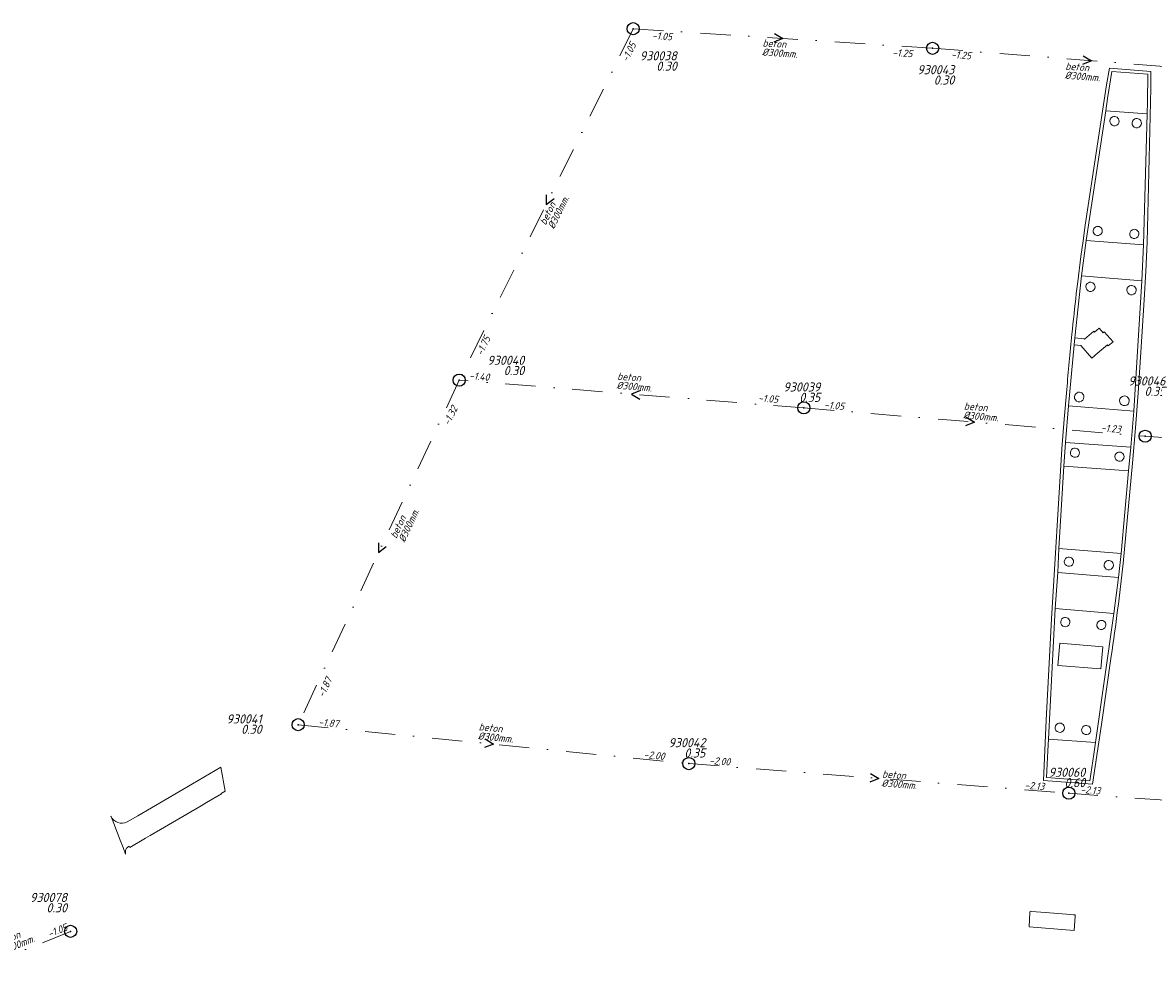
# Model space of a CAD drawing. Extents: x 148869 to 161638, y 453607 to 469810.
# Tile 685 of 1056: x 153904 to 154091, y 468502 to 468659. Entities that reach past the tile are written whole.
import ezdxf
from ezdxf.enums import TextEntityAlignment as Align

# ---------------------------------------------------------------- set-up
doc = ezdxf.new("R2010")
doc.units = 0
doc.header["$PDMODE"] = 32
doc.header["$PDSIZE"] = 2
doc.linetypes.add('RI-VWA', pattern=[11, 5, -3, 0, -3])
doc.layers.get('0').update_dxf_attribs({"linetype": 'CONTINUOUS'})
for name, color, linetype in [('B-OI-RI-BOB-T18-niet meenemen', 252, 'CONTINUOUS'), ('B-OI-RI-DIAMETER-T18-niet meenemen', 252, 'CONTINUOUS'), ('B-OI-RI-MATERIAAL-T18-niet meenemen', 252, 'CONTINUOUS'), ('B-OI-RI-STROOMRICHTING-S-niet meenemen', 252, 'CONTINUOUS'), ('B-OI-RI-VWA_PUTDEKSELHOOGTE-T25-niet meenemen', 252, 'CONTINUOUS'), ('gs dwa', 252, 'CONTINUOUS')]:
    doc.layers.add(name, color=color, linetype=linetype)
for name, color, linetype, lineweight in [('B-OI-RI-VWA_TRANSPORTLEIDING-G-niet meenemen', 252, 'RI-VWA', 18), ('B-RO-VH-VERHARDING_ASFALT-GV', 251, 'CONTINUOUS', 18), ('B-RO-VH-VERHARDING_BEDRIJFSVLOERPLAAT-GV', 251, 'CONTINUOUS', 18), ('B-RO-VH-VERHARDING_GRASBETONSTEEN-GV', 251, 'CONTINUOUS', 18), ('B-RO-VH-VERHARDING_HALFVERHARDING_GRIND-GV', 251, 'CONTINUOUS', 18)]:
    doc.layers.add(name, color=color, linetype=linetype, lineweight=lineweight)
doc.styles.add('iso15', font='ISO.shx', dxfattribs={"oblique": 15})
doc.styles.add('NLCS-ISO-M750_CURSIEF', font='NLCS-ISO.ttf', dxfattribs={"oblique": 15})

# ---------------------------------------------------------------- blocks, each defined once
blk = doc.blocks.new('ACMAP_ANN_TEMPLATE_diam')
at = {"color": 0, "linetype": 'ByBlock', "style": 'iso15', "oblique": 15}
blk.add_attdef('diam', (0.5, -1.3), '', height=1.2, dxfattribs=at)
blk = doc.blocks.new('ACMAP_ANN_TEMPLATE_mat')
at = {"color": 0, "linetype": 'ByBlock', "style": 'iso15', "oblique": 15}
blk.add_attdef('mat', (0.5, 0.2), '', height=1.2, dxfattribs=at)
blk = doc.blocks.new('ACMAP_ANN_TEMPLATE_nap-l')
at = {"color": 0, "linetype": 'ByBlock', "style": 'iso15', "oblique": 15}
blk.add_attdef('nap-l', (3.3, 0.2), '', height=1.2, dxfattribs=at)
blk = doc.blocks.new('ACMAP_ANN_TEMPLATE_nap-r')
at = {"color": 0, "linetype": 'ByBlock', "style": 'iso15', "oblique": 15}
blk.add_attdef('nap-r', text='', height=1.2, dxfattribs=at).set_placement((-4.1, 0.2), align=Align.RIGHT)
blk = doc.blocks.new('ACMAP_ANN_TEMPLATE_puth-dwa')
at = {"color": 0, "linetype": 'ByBlock', "style": 'iso15', "oblique": 15}
blk.add_attdef('puth-dwa', text='', height=1.5, dxfattribs=at).set_placement((2.7, 1), align=Align.RIGHT)
blk = doc.blocks.new('ACMAP_ANN_TEMPLATE_putnr-dwa')
at = {"color": 0, "linetype": 'ByBlock', "style": 'iso15', "oblique": 15}
blk.add_attdef('putnr-dwa', text='', height=1.5, dxfattribs=at).set_placement((2.7, 2.7), align=Align.RIGHT)

msp = doc.modelspace()

# ---------------------------------------------------------------- linework, layer by layer
at = {"layer": 'B-OI-RI-STROOMRICHTING-S-niet meenemen'}
for points in [[(154028.43, 468657.2), (154029.82, 468656.39), (154028.34, 468655.76)], [(154079.33, 468653.55), (154080.71, 468652.72), (154079.21, 468652.12)], [(153990.79, 468630.65), (153990.8, 468629.04), (153992.08, 468630.01)], [(154006.35, 468598.4), (154004.86, 468597.8), (154006.24, 468596.96)], [(154060.03, 468594.01), (154061.41, 468593.18), (154059.92, 468592.58)], [(153963.13, 468573.3), (153963.17, 468571.7), (153964.43, 468572.69)], [(153980.74, 468540.96), (153982.11, 468540.1), (153980.6, 468539.53)], [(154044.26, 468535.29), (154045.64, 468534.46), (154044.15, 468533.85)]]:
    msp.add_lwpolyline(points, dxfattribs=at)
at = {"layer": 'B-OI-RI-VWA_TRANSPORTLEIDING-G-niet meenemen'}
for p, q in [((154005.14, 468658), (153976.45, 468600.08)), ((154005.14, 468658), (154054.5, 468654.77)), ((154054.5, 468654.77), (154106.91, 468650.68)), ((153976.45, 468600.08), (153949.89, 468543.31)), ((154033.27, 468595.51), (153976.45, 468600.08)), ((154033.27, 468595.51), (154089.55, 468590.84)), ((154089.55, 468590.84), (154144.75, 468586.54)), ((153949.89, 468543.31), (154014.32, 468536.9)), ((154014.32, 468536.9), (154076.96, 468532.02)), ((154137.1, 468527.6), (154076.96, 468532.02)), ((153912.38, 468509.26), (153893.27, 468501.51))]:
    msp.add_line(p, q, dxfattribs=at)
at = {"layer": 'B-RO-VH-VERHARDING_ASFALT-GV', "flags": 128}
for points in [[(153922.01, 468523.3), (153922.13, 468523.08), (153924.72, 468524.59), (153925.52, 468525.06), (153933.89, 468529.95), (153934.79, 468530.48), (153937.26, 468531.92), (153937.22, 468532), (153937.85, 468532.37), (153937.15, 468536.3), (153932.49, 468533.57), (153923.48, 468528.31), (153921.71, 468527.28)], [(153919.04, 468528.22), (153919.06, 468528.17), (153920.55, 468524.31), (153921.03, 468523.09), (153921.45, 468522)]]:
    msp.add_lwpolyline(points, dxfattribs=at)
at = {"layer": 'B-RO-VH-VERHARDING_ASFALT-GV'}
for points in [[(153921.71, 468527.28, -0.431607), (153919.04, 468528.22)], [(153921.41, 468522.39, -0.095734), (153921.51, 468522.77)], [(153921.45, 468522, -0.064705), (153921.41, 468522.39)], [(153921.51, 468522.77, -0.094309), (153921.75, 468523.09)], [(153921.75, 468523.09, -0.095526), (153922.01, 468523.3)]]:
    msp.add_lwpolyline(points, format="xyb", dxfattribs=at)
at = {"layer": 'B-RO-VH-VERHARDING_BEDRIJFSVLOERPLAAT-GV', "flags": 128}
msp.add_lwpolyline([(154087.65, 468594.96), (154087.16, 468589.05), (154086.81, 468585.15), (154085.56, 468571.52), (154085.13, 468567.58), (154084.39, 468561.65), (154081.35, 468540.36), (154081.06, 468538.46), (154080.42, 468534.05), (154073.28, 468534.59), (154073.5, 468538.99), (154073.59, 468540.95), (154074.73, 468562.45), (154075.13, 468568.41), (154075.33, 468572.32), (154076.16, 468585.93), (154076.43, 468589.81), (154076.89, 468595.83), (154077.83, 468605.9), (154077.96, 468607.06), (154079.05, 468617.26), (154079.8, 468623.12), (154083.07, 468644.48), (154083.35, 468646.48), (154084.07, 468650.95), (154089.99, 468650.48), (154089.92, 468645.95), (154089.85, 468643.97), (154089.29, 468622.39), (154089.02, 468616.46)], close=True, dxfattribs=at)
for points in [[(154090.5, 468650.94), (154083.65, 468651.49), (154083.19, 468648.76), (154079.75, 468626.36), (154079.67, 468625.63), (154079.31, 468623.04), (154078.96, 468620.46), (154078.42, 468616.28), (154078.18, 468614.34)], [(154085.91, 468569.89), (154087.43, 468586.43), (154087.93, 468592.21), (154088.39, 468597.99), (154088.85, 468604.71), (154089.38, 468613.32), (154089.63, 468618.07), (154089.85, 468622.82), (154090.47, 468648.19), (154090.5, 468650.94)], [(154076.61, 468598.54), (154076.2, 468593.65), (154075.83, 468588.75), (154074.11, 468560.78), (154073.23, 468544.06), (154072.76, 468534.12), (154080.85, 468533.52), (154082.33, 468543.35), (154083.96, 468554.61)]]:
    msp.add_lwpolyline(points, dxfattribs=at)
at = {"layer": 'B-RO-VH-VERHARDING_BEDRIJFSVLOERPLAAT-GV'}
for points in [[(154078.18, 468614.34, 0.003428), (154077.47, 468607.64)], [(154077.47, 468607.64, 0.002537), (154076.61, 468598.54)], [(154083.96, 468554.61, 0.008439), (154085.91, 468569.89)]]:
    msp.add_lwpolyline(points, format="xyb", dxfattribs=at)
at = {"layer": 'B-RO-VH-VERHARDING_GRASBETONSTEEN-GV', "flags": 128}
msp.add_lwpolyline([(154078, 468511.76), (154078.01, 468511.98), (154077.75, 468512), (154077.3, 468512.04), (154072.34, 468512.43), (154070.81, 468512.55), (154070.57, 468512.57), (154070.55, 468512.35), (154070.41, 468509.99), (154077.86, 468509.41)], close=True, dxfattribs=at)
at = {"layer": 'B-RO-VH-VERHARDING_HALFVERHARDING_GRIND-GV', "flags": 128}
for points in [[(154083.07, 468644.48), (154079.8, 468623.12), (154089.29, 468622.39), (154089.85, 468643.97)], [(154077.96, 468607.06), (154079.49, 468606.92), (154079.55, 468606.85), (154081.06, 468608.17), (154081.21, 468607.99), (154081.97, 468608.64), (154082.62, 468607.9), (154082.8, 468608.06), (154084.24, 468606.41), (154083.47, 468605.74), (154083.31, 468605.92), (154081.7, 468604.52), (154081.68, 468604.54), (154080.77, 468603.72), (154078.96, 468605.77), (154077.83, 468605.9), (154076.89, 468595.83), (154087.65, 468594.96), (154089.02, 468616.46), (154079.05, 468617.26)], [(154087.16, 468589.05), (154076.43, 468589.81), (154076.16, 468585.93), (154086.81, 468585.15)], [(154075.13, 468568.41), (154085.13, 468567.58), (154085.56, 468571.52), (154075.33, 468572.32)], [(154084.39, 468561.65), (154074.73, 468562.45), (154073.59, 468540.95), (154081.35, 468540.36)], [(154075.16, 468553.08), (154075.46, 468556.73), (154082.56, 468556.14), (154082.26, 468552.49)]]:
    msp.add_lwpolyline(points, close=True, dxfattribs=at)
at = {"layer": 'B-RO-VH-VERHARDING_HALFVERHARDING_GRIND-GV'}
for points in [[(154085.25, 468642.76, -1.822433), (154084.17, 468643.45)], [(154084.17, 468643.45, -0.548707), (154085.25, 468642.76)], [(154088.93, 468642.43, -1.823154), (154087.83, 468643.13)], [(154087.83, 468643.13, -0.547685), (154088.93, 468642.43)], [(154082.48, 468624.67, -1.822272), (154081.4, 468625.36)], [(154081.4, 468625.36, -0.549643), (154082.48, 468624.67)], [(154088.51, 468624.18, -1.822433), (154087.43, 468624.87)], [(154087.43, 468624.87, -0.548707), (154088.51, 468624.18)], [(154081.29, 468615.46, -1.822386), (154080.21, 468616.15)], [(154080.21, 468616.15, -0.549192), (154081.29, 468615.46)], [(154088.06, 468614.92, -1.821934), (154086.97, 468615.61)], [(154086.97, 468615.61, -0.549174), (154088.06, 468614.92)], [(154079.45, 468597.31, -1.822967), (154078.32, 468598.02)], [(154078.32, 468598.02, -0.548164), (154079.45, 468597.31)], [(154086.92, 468596.68, -1.823396), (154085.78, 468597.41)], [(154085.78, 468597.41, -0.549139), (154086.92, 468596.68)], [(154078.71, 468588.13, -1.822238), (154077.64, 468588.81)], [(154077.64, 468588.81, -0.548963), (154078.71, 468588.13)], [(154086.07, 468587.48, -1.821431), (154084.99, 468588.16)], [(154084.99, 468588.16, -0.549643), (154086.07, 468587.48)], [(154077.73, 468570.16, -1.822783), (154076.65, 468570.85)], [(154076.65, 468570.85, -0.548163), (154077.73, 468570.16)], [(154084.31, 468569.6, -1.822729), (154083.22, 468570.3)], [(154083.22, 468570.3, -0.549334), (154084.31, 468569.6)], [(154077.13, 468560.21, -1.82365), (154076.05, 468560.9)], [(154076.05, 468560.9, -0.54884), (154077.13, 468560.21)], [(154083.07, 468559.74, -1.822866), (154082, 468560.42)], [(154082, 468560.42, -0.549367), (154083.07, 468559.74)], [(154076.22, 468542.81, -1.822729), (154075.13, 468543.51)], [(154075.13, 468543.51, -0.549334), (154076.22, 468542.81)], [(154080.58, 468542.43, -1.822703), (154079.51, 468543.12)], [(154079.51, 468543.12, -0.547969), (154080.58, 468542.43)]]:
    msp.add_lwpolyline(points, format="xyb", dxfattribs=at)
at = {"layer": 'gs dwa'}
for p in [(154005.14, 468658), (154054.5, 468654.77), (153976.45, 468600.08), (154033.27, 468595.51), (154089.55, 468590.84), (153949.89, 468543.31), (154014.32, 468536.9), (154076.96, 468532.02), (153912.38, 468509.26)]:
    msp.add_point(p, dxfattribs=at)

# ---------------------------------------------------------------- block references
at = {"layer": 'B-OI-RI-BOB-T18-niet meenemen'}
ref = msp.add_blockref('ACMAP_ANN_TEMPLATE_nap-l', (154002.92, 468649.35), dxfattribs=dict(at, rotation=63.64901909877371))
ref.add_attrib('nap-l', '-1.05', (154004.21, 468652.4), dxfattribs={"layer": '0', "color": 0, "linetype": 'ByBlock', "height": 1.2, "rotation": 63.649, "style": 'NLCS-ISO-M750_CURSIEF', "oblique": 15})
ref = msp.add_blockref('ACMAP_ANN_TEMPLATE_nap-l', (154004.91, 468656.31), dxfattribs=dict(at, rotation=356.2560395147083))
ref.add_attrib('nap-l', '-1.05', (154008.21, 468656.29), dxfattribs={"layer": '0', "color": 0, "linetype": 'ByBlock', "height": 1.2, "rotation": 356.256, "style": 'NLCS-ISO-M750_CURSIEF', "oblique": 15})
ref = msp.add_blockref('ACMAP_ANN_TEMPLATE_nap-r', (154055.22, 468652.81), dxfattribs=dict(at, rotation=356.2560395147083))
ref.add_attrib('nap-r', '-1.25', dxfattribs={"layer": '0', "color": 0, "linetype": 'ByBlock', "height": 1.2, "rotation": 356.256, "style": 'NLCS-ISO-M750_CURSIEF', "oblique": 15}).set_placement((154051.14, 468653.28), align=Align.RIGHT)
ref = msp.add_blockref('ACMAP_ANN_TEMPLATE_nap-l', (154054.19, 468653.25), dxfattribs=dict(at, rotation=355.5377645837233))
ref.add_attrib('nap-l', '-1.25', (154057.5, 468653.19), dxfattribs={"layer": '0', "color": 0, "linetype": 'ByBlock', "height": 1.2, "rotation": 355.5378, "style": 'NLCS-ISO-M750_CURSIEF', "oblique": 15})
ref = msp.add_blockref('ACMAP_ANN_TEMPLATE_nap-l', (153979.02, 468600.91), dxfattribs=dict(at, rotation=64.92732783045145))
ref.add_attrib('nap-l', '-1.75', (153980.24, 468603.98), dxfattribs={"layer": '0', "color": 0, "linetype": 'ByBlock', "height": 1.2, "rotation": 64.9273, "style": 'NLCS-ISO-M750_CURSIEF', "oblique": 15})
ref = msp.add_blockref('ACMAP_ANN_TEMPLATE_nap-r', (153985.45, 468599.44), dxfattribs=dict(at, rotation=355.4016317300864))
ref.add_attrib('nap-r', '-1.40', dxfattribs={"layer": '0', "color": 0, "linetype": 'ByBlock', "height": 1.2, "rotation": 355.4016, "style": 'NLCS-ISO-M750_CURSIEF', "oblique": 15}).set_placement((153981.38, 468599.97), align=Align.RIGHT)
ref = msp.add_blockref('ACMAP_ANN_TEMPLATE_nap-l', (154022.4, 468596.63), dxfattribs=dict(at, rotation=355.4016317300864))
ref.add_attrib('nap-l', '-1.05', (154025.7, 468596.57), dxfattribs={"layer": '0', "color": 0, "linetype": 'ByBlock', "height": 1.2, "rotation": 355.4016, "style": 'NLCS-ISO-M750_CURSIEF', "oblique": 15})
ref = msp.add_blockref('ACMAP_ANN_TEMPLATE_nap-l', (154033.27, 468595.51), dxfattribs=dict(at, rotation=355.2565794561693))
ref.add_attrib('nap-l', '-1.05', (154036.58, 468595.44), dxfattribs={"layer": '0', "color": 0, "linetype": 'ByBlock', "height": 1.2, "rotation": 355.2566, "style": 'NLCS-ISO-M750_CURSIEF', "oblique": 15})
ref = msp.add_blockref('ACMAP_ANN_TEMPLATE_nap-r', (153978.24, 468599.01), dxfattribs=dict(at, rotation=63.64901909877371))
ref.add_attrib('nap-r', '-1.32', dxfattribs={"layer": '0', "color": 0, "linetype": 'ByBlock', "height": 1.2, "rotation": 63.649, "style": 'NLCS-ISO-M750_CURSIEF', "oblique": 15}).set_placement((153976.24, 468595.43), align=Align.RIGHT)
ref = msp.add_blockref('ACMAP_ANN_TEMPLATE_nap-r', (154089.55, 468590.84), dxfattribs=dict(at, rotation=355.2565794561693))
ref.add_attrib('nap-r', '-1.23', dxfattribs={"layer": '0', "color": 0, "linetype": 'ByBlock', "height": 1.2, "rotation": 355.2566, "style": 'NLCS-ISO-M750_CURSIEF', "oblique": 15}).set_placement((154085.48, 468591.38), align=Align.RIGHT)
ref = msp.add_blockref('ACMAP_ANN_TEMPLATE_nap-r', (153957.47, 468554.37), dxfattribs=dict(at, rotation=64.92732783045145))
ref.add_attrib('nap-r', '-1.87', dxfattribs={"layer": '0', "color": 0, "linetype": 'ByBlock', "height": 1.2, "rotation": 64.9273, "style": 'NLCS-ISO-M750_CURSIEF', "oblique": 15}).set_placement((153955.55, 468550.74), align=Align.RIGHT)
ref = msp.add_blockref('ACMAP_ANN_TEMPLATE_nap-l', (153949.89, 468543.31), dxfattribs=dict(at, rotation=354.3184637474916))
ref.add_attrib('nap-l', '-1.87', (153953.19, 468543.18), dxfattribs={"layer": '0', "color": 0, "linetype": 'ByBlock', "height": 1.2, "rotation": 354.3185, "style": 'NLCS-ISO-M750_CURSIEF', "oblique": 15})
ref = msp.add_blockref('ACMAP_ANN_TEMPLATE_nap-r', (154014.32, 468536.9), dxfattribs=dict(at, rotation=354.3184637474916))
ref.add_attrib('nap-r', '-2.00', dxfattribs={"layer": '0', "color": 0, "linetype": 'ByBlock', "height": 1.2, "rotation": 354.3185, "style": 'NLCS-ISO-M750_CURSIEF', "oblique": 15}).set_placement((154010.26, 468537.5), align=Align.RIGHT)
ref = msp.add_blockref('ACMAP_ANN_TEMPLATE_nap-l', (154014.32, 468536.9), dxfattribs=dict(at, rotation=355.5453417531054))
ref.add_attrib('nap-l', '-2.00', (154017.63, 468536.84), dxfattribs={"layer": '0', "color": 0, "linetype": 'ByBlock', "height": 1.2, "rotation": 355.5453, "style": 'NLCS-ISO-M750_CURSIEF', "oblique": 15})
ref = msp.add_blockref('ACMAP_ANN_TEMPLATE_nap-r', (154076.96, 468532.02), dxfattribs=dict(at, rotation=355.7965939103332))
ref.add_attrib('nap-r', '-2.13', dxfattribs={"layer": '0', "color": 0, "linetype": 'ByBlock', "height": 1.2, "rotation": 355.7966, "style": 'NLCS-ISO-M750_CURSIEF', "oblique": 15}).set_placement((154072.89, 468532.52), align=Align.RIGHT)
ref = msp.add_blockref('ACMAP_ANN_TEMPLATE_nap-r', (154086.18, 468531.29), dxfattribs=dict(at, rotation=355.5453417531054))
ref.add_attrib('nap-r', '-2.13', dxfattribs={"layer": '0', "color": 0, "linetype": 'ByBlock', "height": 1.2, "rotation": 355.5453, "style": 'NLCS-ISO-M750_CURSIEF', "oblique": 15}).set_placement((154082.11, 468531.81), align=Align.RIGHT)
ref = msp.add_blockref('ACMAP_ANN_TEMPLATE_nap-l', (153905.93, 468506.79), dxfattribs=dict(at, rotation=22.0748586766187))
ref.add_attrib('nap-l', '-1.05', (153908.91, 468508.22), dxfattribs={"layer": '0', "color": 0, "linetype": 'ByBlock', "height": 1.2, "rotation": 22.0749, "style": 'NLCS-ISO-M750_CURSIEF', "oblique": 15})
at = {"layer": 'B-OI-RI-DIAMETER-T18-niet meenemen'}
ref = msp.add_blockref('ACMAP_ANN_TEMPLATE_diam', (154025.93, 468654.91), dxfattribs=dict(at, rotation=356.2560395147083))
ref.add_attrib('diam', '%%c300mm.', (154026.35, 468653.58), dxfattribs={"layer": '0', "color": 0, "linetype": 'ByBlock', "height": 1.2, "rotation": 356.256, "style": 'NLCS-ISO-M750_CURSIEF', "oblique": 15})
ref = msp.add_blockref('ACMAP_ANN_TEMPLATE_diam', (154075.85, 468651.11), dxfattribs=dict(at, rotation=355.5377645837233))
ref.add_attrib('diam', '%%c300mm.', (154076.25, 468649.77), dxfattribs={"layer": '0', "color": 0, "linetype": 'ByBlock', "height": 1.2, "rotation": 355.5378, "style": 'NLCS-ISO-M750_CURSIEF', "oblique": 15})
ref = msp.add_blockref('ACMAP_ANN_TEMPLATE_diam', (153990.66, 468625), dxfattribs=dict(at, rotation=63.64901909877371))
ref.add_attrib('diam', '%%c300mm.', (153992.05, 468624.87), dxfattribs={"layer": '0', "color": 0, "linetype": 'ByBlock', "height": 1.2, "rotation": 63.649, "style": 'NLCS-ISO-M750_CURSIEF', "oblique": 15})
ref = msp.add_blockref('ACMAP_ANN_TEMPLATE_diam', (154001.96, 468600.01), dxfattribs=dict(at, rotation=355.4016317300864))
ref.add_attrib('diam', '%%c300mm.', (154002.35, 468598.67), dxfattribs={"layer": '0', "color": 0, "linetype": 'ByBlock', "height": 1.2, "rotation": 355.4016, "style": 'NLCS-ISO-M750_CURSIEF', "oblique": 15})
ref = msp.add_blockref('ACMAP_ANN_TEMPLATE_diam', (154059.11, 468595.1), dxfattribs=dict(at, rotation=355.2565794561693))
ref.add_attrib('diam', '%%c300mm.', (154059.5, 468593.76), dxfattribs={"layer": '0', "color": 0, "linetype": 'ByBlock', "height": 1.2, "rotation": 355.2566, "style": 'NLCS-ISO-M750_CURSIEF', "oblique": 15})
ref = msp.add_blockref('ACMAP_ANN_TEMPLATE_diam', (153966.05, 468573.36), dxfattribs=dict(at, rotation=64.92732783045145))
ref.add_attrib('diam', '%%c300mm.', (153967.44, 468573.26), dxfattribs={"layer": '0', "color": 0, "linetype": 'ByBlock', "height": 1.2, "rotation": 64.9273, "style": 'NLCS-ISO-M750_CURSIEF', "oblique": 15})
ref = msp.add_blockref('ACMAP_ANN_TEMPLATE_diam', (153979.12, 468542.26), dxfattribs=dict(at, rotation=354.3184637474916))
ref.add_attrib('diam', '%%c300mm.', (153979.49, 468540.91), dxfattribs={"layer": '0', "color": 0, "linetype": 'ByBlock', "height": 1.2, "rotation": 354.3185, "style": 'NLCS-ISO-M750_CURSIEF', "oblique": 15})
ref = msp.add_blockref('ACMAP_ANN_TEMPLATE_diam', (154045.64, 468534.46), dxfattribs=dict(at, rotation=355.5453417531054))
ref.add_attrib('diam', '%%c300mm.', (154046.04, 468533.13), dxfattribs={"layer": '0', "color": 0, "linetype": 'ByBlock', "height": 1.2, "rotation": 355.5453, "style": 'NLCS-ISO-M750_CURSIEF', "oblique": 15})
ref = msp.add_blockref('ACMAP_ANN_TEMPLATE_diam', (153900.23, 468506.42), dxfattribs=dict(at, rotation=22.0748586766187))
ref.add_attrib('diam', '%%c300mm.', (153901.18, 468505.41), dxfattribs={"layer": '0', "color": 0, "linetype": 'ByBlock', "height": 1.2, "rotation": 22.0749, "style": 'NLCS-ISO-M750_CURSIEF', "oblique": 15})
at = {"layer": 'B-OI-RI-MATERIAAL-T18-niet meenemen'}
ref = msp.add_blockref('ACMAP_ANN_TEMPLATE_mat', (154025.93, 468654.91), dxfattribs=dict(at, rotation=356.2560395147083))
ref.add_attrib('mat', 'beton', (154026.44, 468655.08), dxfattribs={"layer": '0', "color": 0, "linetype": 'ByBlock', "height": 1.2, "rotation": 356.256, "style": 'NLCS-ISO-M750_CURSIEF', "oblique": 15})
ref = msp.add_blockref('ACMAP_ANN_TEMPLATE_mat', (154075.85, 468651.11), dxfattribs=dict(at, rotation=355.5377645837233))
ref.add_attrib('mat', 'beton', (154076.36, 468651.27), dxfattribs={"layer": '0', "color": 0, "linetype": 'ByBlock', "height": 1.2, "rotation": 355.5378, "style": 'NLCS-ISO-M750_CURSIEF', "oblique": 15})
ref = msp.add_blockref('ACMAP_ANN_TEMPLATE_mat', (153990.66, 468625), dxfattribs=dict(at, rotation=63.64901909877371))
ref.add_attrib('mat', 'beton', (153990.7, 468625.54), dxfattribs={"layer": '0', "color": 0, "linetype": 'ByBlock', "height": 1.2, "rotation": 63.649, "style": 'NLCS-ISO-M750_CURSIEF', "oblique": 15})
ref = msp.add_blockref('ACMAP_ANN_TEMPLATE_mat', (154001.96, 468600.01), dxfattribs=dict(at, rotation=355.4016317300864))
ref.add_attrib('mat', 'beton', (154002.47, 468600.17), dxfattribs={"layer": '0', "color": 0, "linetype": 'ByBlock', "height": 1.2, "rotation": 355.4016, "style": 'NLCS-ISO-M750_CURSIEF', "oblique": 15})
ref = msp.add_blockref('ACMAP_ANN_TEMPLATE_mat', (154059.11, 468595.1), dxfattribs=dict(at, rotation=355.2565794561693))
ref.add_attrib('mat', 'beton', (154059.62, 468595.25), dxfattribs={"layer": '0', "color": 0, "linetype": 'ByBlock', "height": 1.2, "rotation": 355.2566, "style": 'NLCS-ISO-M750_CURSIEF', "oblique": 15})
ref = msp.add_blockref('ACMAP_ANN_TEMPLATE_mat', (153966.05, 468573.36), dxfattribs=dict(at, rotation=64.92732783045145))
ref.add_attrib('mat', 'beton', (153966.08, 468573.9), dxfattribs={"layer": '0', "color": 0, "linetype": 'ByBlock', "height": 1.2, "rotation": 64.9273, "style": 'NLCS-ISO-M750_CURSIEF', "oblique": 15})
ref = msp.add_blockref('ACMAP_ANN_TEMPLATE_mat', (153979.12, 468542.26), dxfattribs=dict(at, rotation=354.3184637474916))
ref.add_attrib('mat', 'beton', (153979.64, 468542.41), dxfattribs={"layer": '0', "color": 0, "linetype": 'ByBlock', "height": 1.2, "rotation": 354.3185, "style": 'NLCS-ISO-M750_CURSIEF', "oblique": 15})
ref = msp.add_blockref('ACMAP_ANN_TEMPLATE_mat', (154045.64, 468534.46), dxfattribs=dict(at, rotation=355.5453417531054))
ref.add_attrib('mat', 'beton', (154046.15, 468534.62), dxfattribs={"layer": '0', "color": 0, "linetype": 'ByBlock', "height": 1.2, "rotation": 355.5453, "style": 'NLCS-ISO-M750_CURSIEF', "oblique": 15})
ref = msp.add_blockref('ACMAP_ANN_TEMPLATE_mat', (153900.23, 468506.42), dxfattribs=dict(at, rotation=22.0748586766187))
ref.add_attrib('mat', 'beton', (153900.61, 468506.8), dxfattribs={"layer": '0', "color": 0, "linetype": 'ByBlock', "height": 1.2, "rotation": 22.0749, "style": 'NLCS-ISO-M750_CURSIEF', "oblique": 15})
at = {"layer": 'B-OI-RI-VWA_PUTDEKSELHOOGTE-T25-niet meenemen'}
ref = msp.add_blockref('ACMAP_ANN_TEMPLATE_putnr-dwa', (154009.63, 468650.08), dxfattribs=at)
ref.add_attrib('putnr-dwa', '930038', dxfattribs={"layer": '0', "color": 0, "linetype": 'ByBlock', "height": 1.5, "style": 'NLCS-ISO-M750_CURSIEF', "oblique": 15}).set_placement((154012.33, 468652.78), align=Align.RIGHT)
ref = msp.add_blockref('ACMAP_ANN_TEMPLATE_puth-dwa', (154009.63, 468650.08), dxfattribs=at)
ref.add_attrib('puth-dwa', '0.30', dxfattribs={"layer": '0', "color": 0, "linetype": 'ByBlock', "height": 1.5, "style": 'NLCS-ISO-M750_CURSIEF', "oblique": 15}).set_placement((154012.33, 468651.08), align=Align.RIGHT)
ref = msp.add_blockref('ACMAP_ANN_TEMPLATE_putnr-dwa', (154055.38, 468647.79), dxfattribs=at)
ref.add_attrib('putnr-dwa', '930043', dxfattribs={"layer": '0', "color": 0, "linetype": 'ByBlock', "height": 1.5, "style": 'NLCS-ISO-M750_CURSIEF', "oblique": 15}).set_placement((154058.08, 468650.49), align=Align.RIGHT)
ref = msp.add_blockref('ACMAP_ANN_TEMPLATE_puth-dwa', (154055.38, 468647.79), dxfattribs=at)
ref.add_attrib('puth-dwa', '0.30', dxfattribs={"layer": '0', "color": 0, "linetype": 'ByBlock', "height": 1.5, "style": 'NLCS-ISO-M750_CURSIEF', "oblique": 15}).set_placement((154058.08, 468648.79), align=Align.RIGHT)
ref = msp.add_blockref('ACMAP_ANN_TEMPLATE_putnr-dwa', (153984.47, 468599.91), dxfattribs=at)
ref.add_attrib('putnr-dwa', '930040', dxfattribs={"layer": '0', "color": 0, "linetype": 'ByBlock', "height": 1.5, "style": 'NLCS-ISO-M750_CURSIEF', "oblique": 15}).set_placement((153987.17, 468602.61), align=Align.RIGHT)
ref = msp.add_blockref('ACMAP_ANN_TEMPLATE_puth-dwa', (153984.47, 468599.91), dxfattribs=at)
ref.add_attrib('puth-dwa', '0.30', dxfattribs={"layer": '0', "color": 0, "linetype": 'ByBlock', "height": 1.5, "style": 'NLCS-ISO-M750_CURSIEF', "oblique": 15}).set_placement((153987.17, 468600.91), align=Align.RIGHT)
ref = msp.add_blockref('ACMAP_ANN_TEMPLATE_putnr-dwa', (154090.18, 468596.5), dxfattribs=at)
ref.add_attrib('putnr-dwa', '930046', dxfattribs={"layer": '0', "color": 0, "linetype": 'ByBlock', "height": 1.5, "style": 'NLCS-ISO-M750_CURSIEF', "oblique": 15}).set_placement((154092.88, 468599.2), align=Align.RIGHT)
ref = msp.add_blockref('ACMAP_ANN_TEMPLATE_putnr-dwa', (154033.27, 468595.51), dxfattribs=at)
ref.add_attrib('putnr-dwa', '930039', dxfattribs={"layer": '0', "color": 0, "linetype": 'ByBlock', "height": 1.5, "style": 'NLCS-ISO-M750_CURSIEF', "oblique": 15}).set_placement((154035.97, 468598.21), align=Align.RIGHT)
ref = msp.add_blockref('ACMAP_ANN_TEMPLATE_puth-dwa', (154090.18, 468596.5), dxfattribs=at)
ref.add_attrib('puth-dwa', '0.35', dxfattribs={"layer": '0', "color": 0, "linetype": 'ByBlock', "height": 1.5, "style": 'NLCS-ISO-M750_CURSIEF', "oblique": 15}).set_placement((154092.88, 468597.5), align=Align.RIGHT)
ref = msp.add_blockref('ACMAP_ANN_TEMPLATE_puth-dwa', (154033.27, 468595.51), dxfattribs=at)
ref.add_attrib('puth-dwa', '0.35', dxfattribs={"layer": '0', "color": 0, "linetype": 'ByBlock', "height": 1.5, "style": 'NLCS-ISO-M750_CURSIEF', "oblique": 15}).set_placement((154035.97, 468596.51), align=Align.RIGHT)
ref = msp.add_blockref('ACMAP_ANN_TEMPLATE_putnr-dwa', (153941.19, 468540.81), dxfattribs=at)
ref.add_attrib('putnr-dwa', '930041', dxfattribs={"layer": '0', "color": 0, "linetype": 'ByBlock', "height": 1.5, "style": 'NLCS-ISO-M750_CURSIEF', "oblique": 15}).set_placement((153943.89, 468543.51), align=Align.RIGHT)
ref = msp.add_blockref('ACMAP_ANN_TEMPLATE_puth-dwa', (153941.19, 468540.81), dxfattribs=at)
ref.add_attrib('puth-dwa', '0.30', dxfattribs={"layer": '0', "color": 0, "linetype": 'ByBlock', "height": 1.5, "style": 'NLCS-ISO-M750_CURSIEF', "oblique": 15}).set_placement((153943.89, 468541.81), align=Align.RIGHT)
ref = msp.add_blockref('ACMAP_ANN_TEMPLATE_putnr-dwa', (154014.32, 468536.9), dxfattribs=at)
ref.add_attrib('putnr-dwa', '930042', dxfattribs={"layer": '0', "color": 0, "linetype": 'ByBlock', "height": 1.5, "style": 'NLCS-ISO-M750_CURSIEF', "oblique": 15}).set_placement((154017.02, 468539.6), align=Align.RIGHT)
ref = msp.add_blockref('ACMAP_ANN_TEMPLATE_puth-dwa', (154014.32, 468536.9), dxfattribs=at)
ref.add_attrib('puth-dwa', '0.35', dxfattribs={"layer": '0', "color": 0, "linetype": 'ByBlock', "height": 1.5, "style": 'NLCS-ISO-M750_CURSIEF', "oblique": 15}).set_placement((154017.02, 468537.9), align=Align.RIGHT)
ref = msp.add_blockref('ACMAP_ANN_TEMPLATE_putnr-dwa', (154076.96, 468532.02), dxfattribs=at)
ref.add_attrib('putnr-dwa', '930060', dxfattribs={"layer": '0', "color": 0, "linetype": 'ByBlock', "height": 1.5, "style": 'NLCS-ISO-M750_CURSIEF', "oblique": 15}).set_placement((154079.66, 468534.72), align=Align.RIGHT)
ref = msp.add_blockref('ACMAP_ANN_TEMPLATE_puth-dwa', (154076.96, 468532.02), dxfattribs=at)
ref.add_attrib('puth-dwa', '0.60', dxfattribs={"layer": '0', "color": 0, "linetype": 'ByBlock', "height": 1.5, "style": 'NLCS-ISO-M750_CURSIEF', "oblique": 15}).set_placement((154079.66, 468533.02), align=Align.RIGHT)
ref = msp.add_blockref('ACMAP_ANN_TEMPLATE_putnr-dwa', (153909.09, 468511.39), dxfattribs=at)
ref.add_attrib('putnr-dwa', '930078', dxfattribs={"layer": '0', "color": 0, "linetype": 'ByBlock', "height": 1.5, "style": 'NLCS-ISO-M750_CURSIEF', "oblique": 15}).set_placement((153911.79, 468514.09), align=Align.RIGHT)
ref = msp.add_blockref('ACMAP_ANN_TEMPLATE_puth-dwa', (153909.09, 468511.39), dxfattribs=at)
ref.add_attrib('puth-dwa', '0.30', dxfattribs={"layer": '0', "color": 0, "linetype": 'ByBlock', "height": 1.5, "style": 'NLCS-ISO-M750_CURSIEF', "oblique": 15}).set_placement((153911.79, 468512.39), align=Align.RIGHT)

doc.saveas('drawing.dxf')
